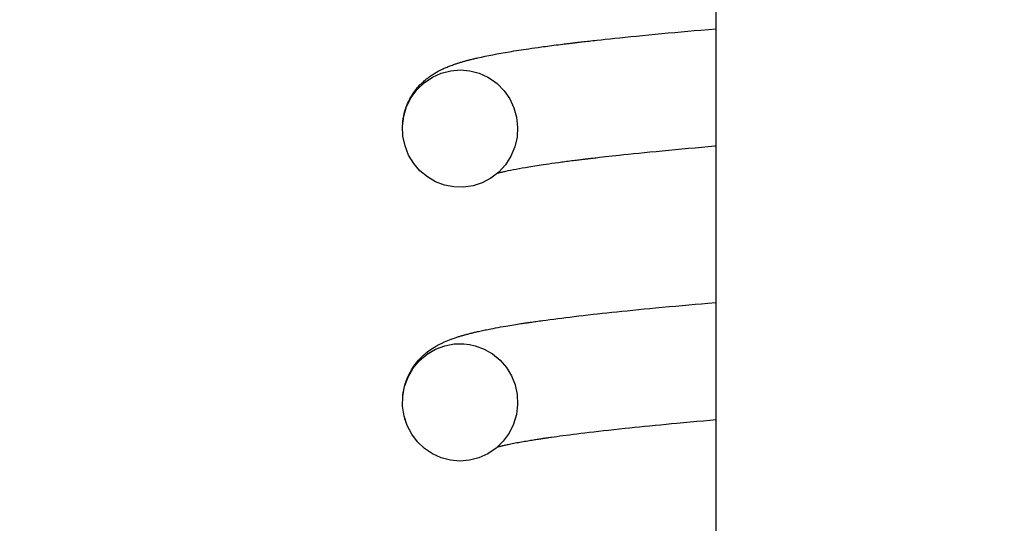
# Model space of a CAD drawing. Extents: x -169 to 7270, y -140 to 2984.
# Tile 310 of 656: x 1604.154 to 1604.827, y 972.879 to 973.223. Entities that reach past the tile are written whole.
import ezdxf

# ---------------------------------------------------------------- set-up
doc = ezdxf.new("R2010")
doc.units = 0
doc.header["$MEASUREMENT"] = 0
doc.header["$PDSIZE"] = 1
doc.layers.get('DEFPOINTS').update_dxf_attribs({"linetype": 'CONTINUOUS'})
doc.layers.add('DIM', color=3, linetype='CONTINUOUS')
doc.layers.add('SPILL-BUCKET', color=1, linetype='CONTINUOUS')
doc.styles.add('SIMPLEX', font='simplex')
doc.dimstyles.new('DIM64', dxfattribs={"dimscale": 64, "dimtxt": 0.09375, "dimasz": 0.09375, "dimexe": 0.0625, "dimexo": 0.0625, "dimgap": 0.046875, "dimtad": 1, "dimdec": 4, "dimzin": 3, "dimdsep": 46, "dimlunit": 4, "dimtxsty": 'SIMPLEX', "dimcen": 0, "dimclrd": 256, "dimclre": 256, "dimclrt": 256, "dimadec": 0, "dimazin": 0, "dimtfac": 1, "dimtdec": 4, "dimtmove": 0, "dimatfit": 3, "dimfxl": 1, "dimfrac": 2, "dimtolj": 1, "dimtzin": 0, "dimarcsym": 0})

# ---------------------------------------------------------------- blocks, each defined once
blk = doc.blocks.new('*D113')
at = {"layer": 'DEFPOINTS', "color": 0, "transparency": 16777216}
for p in [(1368.54722, 978.29596), (2031.77254, 978.01471), (1368.54722, 700.52328)]:
    blk.add_point(p, dxfattribs=at)
at = {"layer": 'DIM', "lineweight": -2, "transparency": 16777216}
for p, q in [((1368.54722, 974.29596), (1368.54722, 696.52328)), ((2031.77254, 974.01471), (2031.77254, 696.52328)), ((2025.77254, 700.52328), (1374.54722, 700.52328))]:
    blk.add_line(p, q, dxfattribs=at)
at = {"layer": 'DIM', "transparency": 16777216}
for points in [[(1374.54722, 701.52328), (1374.54722, 699.52328), (1368.54722, 700.52328)], [(2025.77254, 701.52328), (2025.77254, 699.52328), (2031.77254, 700.52328)]]:
    blk.add_solid(points, dxfattribs=at)
at = {"layer": 'DIM', "transparency": 16777216, "insert": (1700.15988, 708.09471), "char_height": 6, "attachment_point": 5, "style": 'SIMPLEX'}
blk.add_mtext('\\A1;55\'-3 1/4" (F.V. TANK SLAB)', dxfattribs=at)

msp = doc.modelspace()

# ---------------------------------------------------------------- linework, layer by layer
at = {"layer": 'SPILL-BUCKET', "color": 7, "linetype": 'Continuous'}
for p, q in [((1604.62999, 971.74672), (1604.62999, 973.25719)), ((1604.56423, 973.21108), (1604.56778, 973.21145)), ((1604.56778, 973.21145), (1604.57162, 973.21184)), ((1604.57162, 973.21184), (1604.57551, 973.21222)), ((1604.57551, 973.21222), (1604.5797, 973.21264)), ((1604.5797, 973.21264), (1604.58394, 973.21305)), ((1604.58394, 973.21305), (1604.58834, 973.21347)), ((1604.58834, 973.21347), (1604.5928, 973.21389)), ((1604.5928, 973.21389), (1604.59724, 973.21431)), ((1604.59724, 973.21431), (1604.60174, 973.21473)), ((1604.60174, 973.21473), (1604.60617, 973.21513)), ((1604.60617, 973.21513), (1604.61065, 973.21553)), ((1604.61065, 973.21553), (1604.61507, 973.21593)), ((1604.61507, 973.21593), (1604.61953, 973.21632)), ((1604.61953, 973.21632), (1604.62999, 973.21723)), ((1604.50841, 973.20446), (1604.51067, 973.20478)), ((1604.51067, 973.20478), (1604.51201, 973.20496)), ((1604.51201, 973.20496), (1604.51337, 973.20514)), ((1604.51337, 973.20514), (1604.51478, 973.20533)), ((1604.51478, 973.20533), (1604.51621, 973.20552)), ((1604.51621, 973.20552), (1604.5177, 973.20572)), ((1604.5177, 973.20572), (1604.5192, 973.20591)), ((1604.5192, 973.20591), (1604.52073, 973.20611)), ((1604.52073, 973.20611), (1604.52227, 973.20631)), ((1604.52227, 973.20631), (1604.52365, 973.20648)), ((1604.52365, 973.20648), (1604.52504, 973.20665)), ((1604.52504, 973.20665), (1604.52624, 973.2068)), ((1604.52624, 973.2068), (1604.52744, 973.20695)), ((1604.52744, 973.20695), (1604.52825, 973.20705)), ((1604.52825, 973.20705), (1604.52906, 973.20715)), ((1604.52906, 973.20715), (1604.52975, 973.20723)), ((1604.52975, 973.20723), (1604.53043, 973.20731)), ((1604.53043, 973.20731), (1604.53099, 973.20738)), ((1604.53099, 973.20738), (1604.53156, 973.20745)), ((1604.53156, 973.20745), (1604.53199, 973.2075)), ((1604.53199, 973.2075), (1604.53243, 973.20756)), ((1604.53243, 973.20756), (1604.53274, 973.20759)), ((1604.53274, 973.20759), (1604.53305, 973.20763)), ((1604.53305, 973.20763), (1604.53338, 973.20767)), ((1604.53338, 973.20767), (1604.53371, 973.20771)), ((1604.53371, 973.20771), (1604.53434, 973.20778)), ((1604.53434, 973.20778), (1604.53498, 973.20786)), ((1604.53498, 973.20786), (1604.53578, 973.20795)), ((1604.53578, 973.20795), (1604.53659, 973.20805)), ((1604.53659, 973.20805), (1604.53756, 973.20816)), ((1604.53756, 973.20816), (1604.53854, 973.20827)), ((1604.53854, 973.20827), (1604.53967, 973.2084)), ((1604.53967, 973.2084), (1604.5408, 973.20853)), ((1604.5408, 973.20853), (1604.542, 973.20867)), ((1604.542, 973.20867), (1604.54321, 973.20881)), ((1604.54321, 973.20881), (1604.54448, 973.20895)), ((1604.54448, 973.20895), (1604.54576, 973.20909)), ((1604.54576, 973.20909), (1604.54709, 973.20924)), ((1604.54709, 973.20924), (1604.54843, 973.20939)), ((1604.54843, 973.20939), (1604.55134, 973.20971)), ((1604.55134, 973.20971), (1604.55428, 973.21003)), ((1604.55428, 973.21003), (1604.55748, 973.21037)), ((1604.55748, 973.21037), (1604.56072, 973.21072)), ((1604.56072, 973.21072), (1604.56423, 973.21108)), ((1604.46716, 973.19733), (1604.46966, 973.19788)), ((1604.46966, 973.19788), (1604.47222, 973.19843)), ((1604.47222, 973.19843), (1604.47479, 973.19895)), ((1604.47479, 973.19895), (1604.47744, 973.19947)), ((1604.47744, 973.19947), (1604.48014, 973.19998)), ((1604.48014, 973.19998), (1604.48292, 973.20048)), ((1604.48292, 973.20048), (1604.48578, 973.20098)), ((1604.48578, 973.20098), (1604.48872, 973.20148)), ((1604.48872, 973.20148), (1604.49029, 973.20174)), ((1604.49029, 973.20174), (1604.49188, 973.202)), ((1604.49188, 973.202), (1604.49349, 973.20226)), ((1604.49349, 973.20226), (1604.49513, 973.20251)), ((1604.49513, 973.20251), (1604.49679, 973.20277)), ((1604.49679, 973.20277), (1604.49847, 973.20303)), ((1604.49847, 973.20303), (1604.50029, 973.2033)), ((1604.50029, 973.2033), (1604.50214, 973.20357)), ((1604.50214, 973.20357), (1604.50415, 973.20386)), ((1604.50415, 973.20386), (1604.50619, 973.20415)), ((1604.50619, 973.20415), (1604.50841, 973.20446)), ((1604.44629, 973.19106), (1604.44697, 973.19134)), ((1604.44697, 973.19134), (1604.44764, 973.19161)), ((1604.44764, 973.19161), (1604.44835, 973.19188)), ((1604.44835, 973.19188), (1604.44906, 973.19215)), ((1604.44906, 973.19215), (1604.44979, 973.19242)), ((1604.44979, 973.19242), (1604.45053, 973.19268)), ((1604.45053, 973.19268), (1604.45122, 973.19292)), ((1604.45122, 973.19292), (1604.45191, 973.19316)), ((1604.45191, 973.19316), (1604.45242, 973.19333)), ((1604.45242, 973.19333), (1604.45294, 973.19349)), ((1604.45294, 973.19349), (1604.45339, 973.19364)), ((1604.45339, 973.19364), (1604.45384, 973.19379)), ((1604.45384, 973.19379), (1604.45434, 973.19394)), ((1604.45434, 973.19394), (1604.45484, 973.1941)), ((1604.45484, 973.1941), (1604.45545, 973.19428)), ((1604.45545, 973.19428), (1604.45607, 973.19446)), ((1604.45607, 973.19446), (1604.45663, 973.19463)), ((1604.45663, 973.19463), (1604.4572, 973.1948)), ((1604.4572, 973.1948), (1604.45777, 973.19496)), ((1604.45777, 973.19496), (1604.45834, 973.19512)), ((1604.45834, 973.19512), (1604.45885, 973.19526)), ((1604.45885, 973.19526), (1604.45936, 973.1954)), ((1604.45936, 973.1954), (1604.45981, 973.19552)), ((1604.45981, 973.19552), (1604.46026, 973.19564)), ((1604.46026, 973.19564), (1604.46072, 973.19576)), ((1604.46072, 973.19576), (1604.46119, 973.19588)), ((1604.46119, 973.19588), (1604.46169, 973.19601)), ((1604.46169, 973.19601), (1604.46219, 973.19614)), ((1604.46219, 973.19614), (1604.46275, 973.19628)), ((1604.46275, 973.19628), (1604.46332, 973.19642)), ((1604.46332, 973.19642), (1604.46395, 973.19657)), ((1604.46395, 973.19657), (1604.46458, 973.19673)), ((1604.46458, 973.19673), (1604.46522, 973.19688)), ((1604.46522, 973.19688), (1604.46587, 973.19703)), ((1604.46587, 973.19703), (1604.46651, 973.19718)), ((1604.46651, 973.19718), (1604.46716, 973.19733)), ((1604.43367, 973.18407), (1604.43421, 973.18446)), ((1604.43421, 973.18446), (1604.43474, 973.18484)), ((1604.43474, 973.18484), (1604.43532, 973.18524)), ((1604.43532, 973.18524), (1604.43589, 973.18563)), ((1604.43589, 973.18563), (1604.43655, 973.18605)), ((1604.43617, 973.18416), (1604.44224, 973.18689)), ((1604.43655, 973.18605), (1604.43718, 973.18646)), ((1604.43718, 973.18646), (1604.43775, 973.1868)), ((1604.43775, 973.1868), (1604.43831, 973.18714)), ((1604.43831, 973.18714), (1604.43891, 973.18748)), ((1604.43891, 973.18748), (1604.4395, 973.18781)), ((1604.4395, 973.18781), (1604.44004, 973.18811)), ((1604.44004, 973.18811), (1604.44058, 973.1884)), ((1604.44058, 973.1884), (1604.44105, 973.18865)), ((1604.44105, 973.18865), (1604.44152, 973.18888)), ((1604.44152, 973.18888), (1604.44192, 973.18908)), ((1604.44192, 973.18908), (1604.44231, 973.18928)), ((1604.44224, 973.18689), (1604.44868, 973.18855)), ((1604.44231, 973.18928), (1604.44265, 973.18944)), ((1604.44265, 973.18944), (1604.44298, 973.1896)), ((1604.44298, 973.1896), (1604.4433, 973.18975)), ((1604.4433, 973.18975), (1604.44363, 973.1899)), ((1604.44363, 973.1899), (1604.4443, 973.19021)), ((1604.4443, 973.19021), (1604.44496, 973.1905)), ((1604.44496, 973.1905), (1604.44563, 973.19079)), ((1604.44563, 973.19079), (1604.44629, 973.19106)), ((1604.44868, 973.18855), (1604.45521, 973.18907)), ((1604.45521, 973.18907), (1604.46174, 973.18849)), ((1604.46174, 973.18849), (1604.46803, 973.18683)), ((1604.46803, 973.18683), (1604.47396, 973.18414)), ((1604.42567, 973.17566), (1604.43056, 973.18036)), ((1604.42584, 973.17673), (1604.42675, 973.17777)), ((1604.42675, 973.17777), (1604.42768, 973.17878)), ((1604.42768, 973.17878), (1604.42854, 973.17967)), ((1604.42854, 973.17967), (1604.42941, 973.1805)), ((1604.42941, 973.1805), (1604.43, 973.18105)), ((1604.43, 973.18105), (1604.43058, 973.18157)), ((1604.43056, 973.18036), (1604.43617, 973.18416)), ((1604.43058, 973.18157), (1604.43112, 973.18204)), ((1604.43112, 973.18204), (1604.43165, 973.18249)), ((1604.43165, 973.18249), (1604.43217, 973.18291)), ((1604.43217, 973.18291), (1604.43268, 973.18331)), ((1604.43268, 973.18331), (1604.43318, 973.1837)), ((1604.43318, 973.1837), (1604.43367, 973.18407)), ((1604.47396, 973.18414), (1604.47726, 973.18208)), ((1604.47726, 973.18208), (1604.48034, 973.1797)), ((1604.48034, 973.1797), (1604.48508, 973.17489)), ((1604.42141, 973.17041), (1604.42205, 973.17148)), ((1604.42162, 973.17013), (1604.42567, 973.17566)), ((1604.42205, 973.17148), (1604.42271, 973.17252)), ((1604.42271, 973.17252), (1604.42343, 973.17359)), ((1604.42343, 973.17359), (1604.42418, 973.17463)), ((1604.42418, 973.17463), (1604.425, 973.1757)), ((1604.425, 973.1757), (1604.42584, 973.17673)), ((1604.48508, 973.17489), (1604.48894, 973.16935)), ((1604.41825, 973.1636), (1604.41872, 973.16485)), ((1604.41856, 973.164), (1604.42162, 973.17013)), ((1604.41872, 973.16485), (1604.41921, 973.16603)), ((1604.41921, 973.16603), (1604.41974, 973.16719)), ((1604.41974, 973.16719), (1604.42027, 973.16829)), ((1604.42027, 973.16829), (1604.42084, 973.16937)), ((1604.42084, 973.16937), (1604.42141, 973.17041)), ((1604.48894, 973.16935), (1604.49182, 973.16325)), ((1604.41627, 973.15597), (1604.41661, 973.15781)), ((1604.41659, 973.15742), (1604.41856, 973.164)), ((1604.41661, 973.15781), (1604.41697, 973.15941)), ((1604.41697, 973.15941), (1604.41739, 973.16097)), ((1604.41739, 973.16097), (1604.41781, 973.16231)), ((1604.41781, 973.16231), (1604.41825, 973.1636)), ((1604.49182, 973.16325), (1604.49365, 973.15676)), ((1604.41574, 973.15061), (1604.41659, 973.15742)), ((1604.41586, 973.15256), (1604.41601, 973.1541)), ((1604.41601, 973.1541), (1604.41627, 973.15597)), ((1604.49365, 973.15676), (1604.49437, 973.14997)), ((1604.41604, 973.14382), (1604.41574, 973.15061)), ((1604.49437, 973.14997), (1604.49397, 973.14315)), ((1604.41746, 973.13718), (1604.41604, 973.14382)), ((1604.41679, 973.13974), (1604.41674, 973.13996)), ((1604.49397, 973.14315), (1604.49241, 973.13645)), ((1604.41993, 973.13096), (1604.41746, 973.13718)), ((1604.42338, 973.12524), (1604.41993, 973.13096)), ((1604.49241, 973.13645), (1604.48975, 973.13011)), ((1604.56381, 973.13066), (1604.56134, 973.13039)), ((1604.56696, 973.13099), (1604.56381, 973.13066)), ((1604.57016, 973.13133), (1604.56696, 973.13099)), ((1604.57362, 973.13169), (1604.57016, 973.13133)), ((1604.57713, 973.13205), (1604.57362, 973.13169)), ((1604.58092, 973.13243), (1604.57713, 973.13205)), ((1604.58476, 973.13281), (1604.58092, 973.13243)), ((1604.58889, 973.13322), (1604.58476, 973.13281)), ((1604.59308, 973.13362), (1604.58889, 973.13322)), ((1604.59755, 973.13405), (1604.59308, 973.13362)), ((1604.60208, 973.13447), (1604.59755, 973.13405)), ((1604.60657, 973.13489), (1604.60208, 973.13447)), ((1604.61112, 973.13531), (1604.60657, 973.13489)), ((1604.61561, 973.13571), (1604.61112, 973.13531)), ((1604.62015, 973.13612), (1604.61561, 973.13571)), ((1604.62462, 973.13652), (1604.62015, 973.13612)), ((1604.62914, 973.13691), (1604.62462, 973.13652)), ((1604.63, 973.13699), (1604.62914, 973.13691)), ((1604.42766, 973.12025), (1604.42338, 973.12524)), ((1604.48607, 973.12435), (1604.48146, 973.11929)), ((1604.48975, 973.13011), (1604.48607, 973.12435)), ((1604.51055, 973.12402), (1604.50907, 973.1238)), ((1604.51215, 973.12426), (1604.51055, 973.12402)), ((1604.51379, 973.1245), (1604.51215, 973.12426)), ((1604.5158, 973.12479), (1604.51379, 973.1245)), ((1604.51785, 973.12508), (1604.5158, 973.12479)), ((1604.5201, 973.12539), (1604.51785, 973.12508)), ((1604.52239, 973.12571), (1604.5201, 973.12539)), ((1604.52343, 973.12585), (1604.52239, 973.12571)), ((1604.52448, 973.12599), (1604.52343, 973.12585)), ((1604.52556, 973.12613), (1604.52448, 973.12599)), ((1604.52666, 973.12628), (1604.52556, 973.12613)), ((1604.52779, 973.12643), (1604.52666, 973.12628)), ((1604.52894, 973.12657), (1604.52779, 973.12643)), ((1604.53012, 973.12673), (1604.52894, 973.12657)), ((1604.53131, 973.12688), (1604.53012, 973.12673)), ((1604.53242, 973.12702), (1604.53131, 973.12688)), ((1604.53354, 973.12716), (1604.53242, 973.12702)), ((1604.53454, 973.12729), (1604.53354, 973.12716)), ((1604.53555, 973.12741), (1604.53454, 973.12729)), ((1604.53642, 973.12752), (1604.53555, 973.12741)), ((1604.53729, 973.12763), (1604.53642, 973.12752)), ((1604.53804, 973.12772), (1604.53729, 973.12763)), ((1604.5388, 973.12781), (1604.53804, 973.12772)), ((1604.53944, 973.12789), (1604.5388, 973.12781)), ((1604.54008, 973.12797), (1604.53944, 973.12789)), ((1604.5406, 973.12803), (1604.54008, 973.12797)), ((1604.54112, 973.12809), (1604.5406, 973.12803)), ((1604.54151, 973.12814), (1604.54112, 973.12809)), ((1604.54191, 973.12818), (1604.54151, 973.12814)), ((1604.5422, 973.12822), (1604.54191, 973.12818)), ((1604.54249, 973.12825), (1604.5422, 973.12822)), ((1604.54282, 973.12829), (1604.54249, 973.12825)), ((1604.54315, 973.12833), (1604.54282, 973.12829)), ((1604.54379, 973.12841), (1604.54315, 973.12833)), ((1604.54443, 973.12848), (1604.54379, 973.12841)), ((1604.54524, 973.12858), (1604.54443, 973.12848)), ((1604.54605, 973.12867), (1604.54524, 973.12858)), ((1604.54703, 973.12879), (1604.54605, 973.12867)), ((1604.54801, 973.1289), (1604.54703, 973.12879)), ((1604.54913, 973.12903), (1604.54801, 973.1289)), ((1604.55026, 973.12916), (1604.54913, 973.12903)), ((1604.55231, 973.12939), (1604.55026, 973.12916)), ((1604.55438, 973.12963), (1604.55231, 973.12939)), ((1604.55663, 973.12988), (1604.55438, 973.12963)), ((1604.55889, 973.13012), (1604.55663, 973.12988)), ((1604.56134, 973.13039), (1604.55889, 973.13012)), ((1604.43271, 973.11603), (1604.42766, 973.12025)), ((1604.48146, 973.11929), (1604.47613, 973.11517)), ((1604.48042, 973.11836), (1604.48033, 973.11834)), ((1604.48082, 973.11846), (1604.48042, 973.11836)), ((1604.48124, 973.11857), (1604.48082, 973.11846)), ((1604.48175, 973.1187), (1604.48124, 973.11857)), ((1604.48229, 973.11883), (1604.48175, 973.1187)), ((1604.48288, 973.11897), (1604.48229, 973.11883)), ((1604.4835, 973.11912), (1604.48288, 973.11897)), ((1604.48412, 973.11926), (1604.4835, 973.11912)), ((1604.48477, 973.11941), (1604.48412, 973.11926)), ((1604.48542, 973.11955), (1604.48477, 973.11941)), ((1604.4861, 973.1197), (1604.48542, 973.11955)), ((1604.48779, 973.12006), (1604.4861, 973.1197)), ((1604.48959, 973.12043), (1604.48779, 973.12006)), ((1604.49144, 973.1208), (1604.48959, 973.12043)), ((1604.49339, 973.12116), (1604.49144, 973.1208)), ((1604.49544, 973.12154), (1604.49339, 973.12116)), ((1604.49758, 973.12192), (1604.49544, 973.12154)), ((1604.49981, 973.12231), (1604.49758, 973.12192)), ((1604.50213, 973.12269), (1604.49981, 973.12231)), ((1604.50347, 973.12291), (1604.50213, 973.12269)), ((1604.50483, 973.12313), (1604.50347, 973.12291)), ((1604.50621, 973.12335), (1604.50483, 973.12313)), ((1604.50762, 973.12357), (1604.50621, 973.12335)), ((1604.50907, 973.1238), (1604.50762, 973.12357)), ((1604.43833, 973.11274), (1604.43271, 973.11603)), ((1604.44442, 973.11043), (1604.43833, 973.11274)), ((1604.45083, 973.10917), (1604.44442, 973.11043)), ((1604.47018, 973.11201), (1604.4639, 973.10996)), ((1604.47613, 973.11517), (1604.47018, 973.11201)), ((1604.45735, 973.109), (1604.45083, 973.10917)), ((1604.4639, 973.10996), (1604.45735, 973.109)), ((1604.62002, 973.02943), (1604.62436, 973.02981)), ((1604.62436, 973.02981), (1604.62999, 973.0303)), ((1604.55212, 973.02286), (1604.55536, 973.02321)), ((1604.55536, 973.02321), (1604.55865, 973.02356)), ((1604.55865, 973.02356), (1604.5621, 973.02392)), ((1604.5621, 973.02392), (1604.56559, 973.02429)), ((1604.56559, 973.02429), (1604.56925, 973.02466)), ((1604.56925, 973.02466), (1604.57296, 973.02504)), ((1604.57296, 973.02504), (1604.57683, 973.02542)), ((1604.57683, 973.02542), (1604.58076, 973.02581)), ((1604.58076, 973.02581), (1604.58468, 973.02619)), ((1604.58468, 973.02619), (1604.58864, 973.02657)), ((1604.58864, 973.02657), (1604.5932, 973.027)), ((1604.5932, 973.027), (1604.59783, 973.02743)), ((1604.59783, 973.02743), (1604.60232, 973.02784)), ((1604.60232, 973.02784), (1604.60686, 973.02826)), ((1604.60686, 973.02826), (1604.61127, 973.02865)), ((1604.61127, 973.02865), (1604.61572, 973.02905)), ((1604.61572, 973.02905), (1604.62002, 973.02943)), ((1604.49893, 973.01616), (1604.49962, 973.01626)), ((1604.49962, 973.01626), (1604.50021, 973.01635)), ((1604.50021, 973.01635), (1604.50081, 973.01644)), ((1604.50081, 973.01644), (1604.5013, 973.01651)), ((1604.5013, 973.01651), (1604.5018, 973.01659)), ((1604.5018, 973.01659), (1604.50252, 973.01669)), ((1604.50252, 973.01669), (1604.50325, 973.0168)), ((1604.50325, 973.0168), (1604.50413, 973.01692)), ((1604.50413, 973.01692), (1604.50502, 973.01705)), ((1604.50502, 973.01705), (1604.50603, 973.0172)), ((1604.50603, 973.0172), (1604.50705, 973.01734)), ((1604.50705, 973.01734), (1604.50813, 973.01749)), ((1604.50813, 973.01749), (1604.50921, 973.01764)), ((1604.50921, 973.01764), (1604.51035, 973.0178)), ((1604.51035, 973.0178), (1604.5115, 973.01796)), ((1604.5115, 973.01796), (1604.51394, 973.01828)), ((1604.51394, 973.01828), (1604.5164, 973.01861)), ((1604.5164, 973.01861), (1604.51911, 973.01896)), ((1604.51911, 973.01896), (1604.52186, 973.01932)), ((1604.52186, 973.01932), (1604.5245, 973.01965)), ((1604.5245, 973.01965), (1604.52719, 973.01998)), ((1604.52719, 973.01998), (1604.53006, 973.02034)), ((1604.53006, 973.02034), (1604.53297, 973.02069)), ((1604.53297, 973.02069), (1604.53607, 973.02105)), ((1604.53607, 973.02105), (1604.53923, 973.02142)), ((1604.53923, 973.02142), (1604.54258, 973.0218)), ((1604.54258, 973.0218), (1604.54598, 973.02219)), ((1604.54598, 973.02219), (1604.54903, 973.02252)), ((1604.54903, 973.02252), (1604.55212, 973.02286)), ((1604.46278, 973.00935), (1604.46336, 973.00949)), ((1604.46336, 973.00949), (1604.46388, 973.00962)), ((1604.46388, 973.00962), (1604.46441, 973.00975)), ((1604.46441, 973.00975), (1604.46499, 973.00989)), ((1604.46499, 973.00989), (1604.46557, 973.01003)), ((1604.46557, 973.01003), (1604.46625, 973.01018)), ((1604.46625, 973.01018), (1604.46693, 973.01034)), ((1604.46693, 973.01034), (1604.46771, 973.01052)), ((1604.46771, 973.01052), (1604.4685, 973.01069)), ((1604.4685, 973.01069), (1604.4694, 973.01089)), ((1604.4694, 973.01089), (1604.47031, 973.01109)), ((1604.47031, 973.01109), (1604.47128, 973.0113)), ((1604.47128, 973.0113), (1604.47225, 973.0115)), ((1604.47225, 973.0115), (1604.4732, 973.01169)), ((1604.4732, 973.01169), (1604.47415, 973.01189)), ((1604.47415, 973.01189), (1604.47507, 973.01207)), ((1604.47507, 973.01207), (1604.476, 973.01225)), ((1604.476, 973.01225), (1604.47765, 973.01258)), ((1604.47765, 973.01258), (1604.47933, 973.01289)), ((1604.47933, 973.01289), (1604.48104, 973.01321)), ((1604.48104, 973.01321), (1604.48277, 973.01352)), ((1604.48277, 973.01352), (1604.48453, 973.01383)), ((1604.48453, 973.01383), (1604.48632, 973.01414)), ((1604.48632, 973.01414), (1604.48768, 973.01437)), ((1604.48768, 973.01437), (1604.48905, 973.0146)), ((1604.48905, 973.0146), (1604.49042, 973.01482)), ((1604.49042, 973.01482), (1604.49182, 973.01505)), ((1604.49182, 973.01505), (1604.49309, 973.01525)), ((1604.49309, 973.01525), (1604.49438, 973.01546)), ((1604.49438, 973.01546), (1604.49551, 973.01564)), ((1604.49551, 973.01564), (1604.49666, 973.01581)), ((1604.49666, 973.01581), (1604.49744, 973.01593)), ((1604.49744, 973.01593), (1604.49824, 973.01606)), ((1604.49824, 973.01606), (1604.49893, 973.01616)), ((1604.44278, 973.00257), (1604.44329, 973.00281)), ((1604.44329, 973.00281), (1604.44381, 973.00305)), ((1604.44381, 973.00305), (1604.44434, 973.00329)), ((1604.44434, 973.00329), (1604.44549, 973.00379)), ((1604.44549, 973.00379), (1604.44662, 973.00426)), ((1604.44662, 973.00426), (1604.44785, 973.00476)), ((1604.44785, 973.00476), (1604.44908, 973.00522)), ((1604.44908, 973.00522), (1604.45039, 973.0057)), ((1604.45039, 973.0057), (1604.4517, 973.00615)), ((1604.4517, 973.00615), (1604.45229, 973.00635)), ((1604.45229, 973.00635), (1604.45288, 973.00654)), ((1604.45288, 973.00654), (1604.45348, 973.00674)), ((1604.45348, 973.00674), (1604.45407, 973.00692)), ((1604.45407, 973.00692), (1604.45462, 973.00709)), ((1604.45462, 973.00709), (1604.45516, 973.00726)), ((1604.45516, 973.00726), (1604.45564, 973.0074)), ((1604.45564, 973.0074), (1604.45612, 973.00755)), ((1604.45612, 973.00755), (1604.45654, 973.00767)), ((1604.45654, 973.00767), (1604.45695, 973.00779)), ((1604.45695, 973.00779), (1604.45733, 973.0079)), ((1604.45733, 973.0079), (1604.4577, 973.008)), ((1604.4577, 973.008), (1604.45813, 973.00812)), ((1604.45813, 973.00812), (1604.45856, 973.00824)), ((1604.45856, 973.00824), (1604.45911, 973.00839)), ((1604.45911, 973.00839), (1604.45966, 973.00855)), ((1604.45966, 973.00855), (1604.4603, 973.00871)), ((1604.4603, 973.00871), (1604.46094, 973.00888)), ((1604.46094, 973.00888), (1604.46157, 973.00904)), ((1604.46157, 973.00904), (1604.4622, 973.00921)), ((1604.4622, 973.00921), (1604.46278, 973.00935)), ((1604.43196, 972.99581), (1604.43247, 972.99621)), ((1604.43247, 972.99621), (1604.43308, 972.99669)), ((1604.43255, 972.99494), (1604.43832, 972.99833)), ((1604.43308, 972.99669), (1604.43368, 972.99715)), ((1604.43368, 972.99715), (1604.4347, 972.99788)), ((1604.4347, 972.99788), (1604.43573, 972.99858)), ((1604.43573, 972.99858), (1604.43664, 972.99918)), ((1604.43664, 972.99918), (1604.43753, 972.99973)), ((1604.43753, 972.99973), (1604.43824, 973.00016)), ((1604.43824, 973.00016), (1604.43893, 973.00056)), ((1604.43832, 972.99833), (1604.44458, 973.0007)), ((1604.43893, 973.00056), (1604.43955, 973.00091)), ((1604.43955, 973.00091), (1604.44016, 973.00124)), ((1604.44016, 973.00124), (1604.44071, 973.00153)), ((1604.44071, 973.00153), (1604.44125, 973.00181)), ((1604.44125, 973.00181), (1604.44176, 973.00207)), ((1604.44176, 973.00207), (1604.44226, 973.00232)), ((1604.44226, 973.00232), (1604.44278, 973.00257)), ((1604.44458, 973.0007), (1604.45105, 973.00193)), ((1604.45105, 973.00193), (1604.45763, 973.00206)), ((1604.45763, 973.00206), (1604.46155, 973.00159)), ((1604.46155, 973.00159), (1604.4654, 973.00073)), ((1604.4654, 973.00073), (1604.47158, 972.99843)), ((1604.47158, 972.99843), (1604.4773, 972.99512)), ((1604.423, 972.98532), (1604.42736, 972.99054)), ((1604.42494, 972.98869), (1604.42574, 972.98967)), ((1604.42574, 972.98967), (1604.42673, 972.99082)), ((1604.42673, 972.99082), (1604.42775, 972.99192)), ((1604.42736, 972.99054), (1604.43255, 972.99494)), ((1604.42775, 972.99192), (1604.4288, 972.99299)), ((1604.4288, 972.99299), (1604.42985, 972.99398)), ((1604.42985, 972.99398), (1604.43024, 972.99434)), ((1604.43024, 972.99434), (1604.43062, 972.99467)), ((1604.43062, 972.99467), (1604.43104, 972.99504)), ((1604.43104, 972.99504), (1604.43146, 972.99539)), ((1604.43146, 972.99539), (1604.43196, 972.99581)), ((1604.4773, 972.99512), (1604.48237, 972.9909)), ((1604.48237, 972.9909), (1604.48667, 972.9859)), ((1604.41956, 972.97937), (1604.423, 972.98532)), ((1604.42025, 972.98131), (1604.42111, 972.98294)), ((1604.42111, 972.98294), (1604.42191, 972.98432)), ((1604.42191, 972.98432), (1604.42272, 972.98561)), ((1604.42272, 972.98561), (1604.42344, 972.98667)), ((1604.42344, 972.98667), (1604.42417, 972.98768)), ((1604.42417, 972.98768), (1604.42494, 972.98869)), ((1604.48667, 972.9859), (1604.49013, 972.98019)), ((1604.41718, 972.97293), (1604.41956, 972.97937)), ((1604.41793, 972.97575), (1604.41828, 972.97674)), ((1604.41828, 972.97674), (1604.41864, 972.9777)), ((1604.41864, 972.9777), (1604.41903, 972.97867)), ((1604.41903, 972.97867), (1604.41944, 972.9796)), ((1604.41944, 972.9796), (1604.42025, 972.98131)), ((1604.49013, 972.98019), (1604.49261, 972.97398)), ((1604.41592, 972.9662), (1604.41718, 972.97293)), ((1604.41618, 972.96847), (1604.41637, 972.96964)), ((1604.41637, 972.96964), (1604.41656, 972.97066)), ((1604.41656, 972.97066), (1604.41678, 972.97167)), ((1604.41678, 972.97167), (1604.41704, 972.97273)), ((1604.41704, 972.97273), (1604.41732, 972.97378)), ((1604.41732, 972.97378), (1604.41762, 972.97478)), ((1604.41762, 972.97478), (1604.41793, 972.97575)), ((1604.49261, 972.97398), (1604.49404, 972.96734)), ((1604.4158, 972.95935), (1604.41592, 972.9662)), ((1604.41592, 972.96638), (1604.41602, 972.96729)), ((1604.41602, 972.96729), (1604.41618, 972.96847)), ((1604.49404, 972.96734), (1604.49436, 972.96055)), ((1604.41681, 972.95266), (1604.4158, 972.95935)), ((1604.49436, 972.96055), (1604.49353, 972.95373)), ((1604.41891, 972.94623), (1604.41681, 972.95266)), ((1604.41731, 972.95082), (1604.41717, 972.95133)), ((1604.41744, 972.95035), (1604.41731, 972.95082)), ((1604.41756, 972.94993), (1604.41744, 972.95035)), ((1604.49353, 972.95373), (1604.49157, 972.94715)), ((1604.62126, 972.94929), (1604.61673, 972.94888)), ((1604.63, 972.95006), (1604.62126, 972.94929)), ((1604.422, 972.94034), (1604.41891, 972.94623)), ((1604.49157, 972.94715), (1604.48852, 972.941)), ((1604.55295, 972.94253), (1604.54963, 972.94215)), ((1604.55647, 972.94292), (1604.55295, 972.94253)), ((1604.56006, 972.94332), (1604.55647, 972.94292)), ((1604.56388, 972.94373), (1604.56006, 972.94332)), ((1604.56777, 972.94414), (1604.56388, 972.94373)), ((1604.57099, 972.94448), (1604.56777, 972.94414)), ((1604.57425, 972.94482), (1604.57099, 972.94448)), ((1604.57767, 972.94516), (1604.57425, 972.94482)), ((1604.58113, 972.94551), (1604.57767, 972.94516)), ((1604.58474, 972.94587), (1604.58113, 972.94551)), ((1604.5884, 972.94623), (1604.58474, 972.94587)), ((1604.59206, 972.94659), (1604.5884, 972.94623)), ((1604.59577, 972.94694), (1604.59206, 972.94659)), ((1604.5994, 972.94729), (1604.59577, 972.94694)), ((1604.60307, 972.94763), (1604.5994, 972.94729)), ((1604.60763, 972.94805), (1604.60307, 972.94763)), ((1604.61225, 972.94848), (1604.60763, 972.94805)), ((1604.61673, 972.94888), (1604.61225, 972.94848)), ((1604.42601, 972.93504), (1604.422, 972.94034)), ((1604.48852, 972.941), (1604.48447, 972.93546)), ((1604.5013, 972.93562), (1604.50021, 972.93544)), ((1604.50227, 972.93578), (1604.5013, 972.93562)), ((1604.50325, 972.93594), (1604.50227, 972.93578)), ((1604.5042, 972.9361), (1604.50325, 972.93594)), ((1604.50516, 972.93625), (1604.5042, 972.9361)), ((1604.50603, 972.93639), (1604.50516, 972.93625)), ((1604.50692, 972.93653), (1604.50603, 972.93639)), ((1604.50772, 972.93665), (1604.50692, 972.93653)), ((1604.50853, 972.93678), (1604.50772, 972.93665)), ((1604.50925, 972.93689), (1604.50853, 972.93678)), ((1604.50998, 972.937), (1604.50925, 972.93689)), ((1604.51064, 972.9371), (1604.50998, 972.937)), ((1604.51132, 972.9372), (1604.51064, 972.9371)), ((1604.51189, 972.93729), (1604.51132, 972.9372)), ((1604.51246, 972.93737), (1604.51189, 972.93729)), ((1604.51296, 972.93744), (1604.51246, 972.93737)), ((1604.51346, 972.93752), (1604.51296, 972.93744)), ((1604.51404, 972.9376), (1604.51346, 972.93752)), ((1604.51463, 972.93768), (1604.51404, 972.9376)), ((1604.51532, 972.93778), (1604.51463, 972.93768)), ((1604.51602, 972.93789), (1604.51532, 972.93778)), ((1604.51681, 972.938), (1604.51602, 972.93789)), ((1604.51761, 972.93811), (1604.51681, 972.938)), ((1604.51941, 972.93836), (1604.51761, 972.93811)), ((1604.52125, 972.93862), (1604.51941, 972.93836)), ((1604.52326, 972.93889), (1604.52125, 972.93862)), ((1604.52531, 972.93917), (1604.52326, 972.93889)), ((1604.52755, 972.93946), (1604.52531, 972.93917)), ((1604.52983, 972.93976), (1604.52755, 972.93946)), ((1604.5323, 972.94007), (1604.52983, 972.93976)), ((1604.53481, 972.94039), (1604.5323, 972.94007)), ((1604.53755, 972.94072), (1604.53481, 972.94039)), ((1604.54035, 972.94106), (1604.53755, 972.94072)), ((1604.54334, 972.94142), (1604.54035, 972.94106)), ((1604.54638, 972.94178), (1604.54334, 972.94142)), ((1604.54963, 972.94215), (1604.54638, 972.94178)), ((1604.43078, 972.93055), (1604.42601, 972.93504)), ((1604.43622, 972.92689), (1604.43078, 972.93055)), ((1604.4796, 972.93075), (1604.474, 972.92694)), ((1604.48447, 972.93546), (1604.4796, 972.93075)), ((1604.48089, 972.93155), (1604.48034, 972.93141)), ((1604.48135, 972.93166), (1604.48089, 972.93155)), ((1604.48182, 972.93178), (1604.48135, 972.93166)), ((1604.48225, 972.93189), (1604.48182, 972.93178)), ((1604.4827, 972.932), (1604.48225, 972.93189)), ((1604.48314, 972.9321), (1604.4827, 972.932)), ((1604.48359, 972.9322), (1604.48314, 972.9321)), ((1604.48407, 972.93231), (1604.48359, 972.9322)), ((1604.48457, 972.93243), (1604.48407, 972.93231)), ((1604.48511, 972.93255), (1604.48457, 972.93243)), ((1604.48567, 972.93267), (1604.48511, 972.93255)), ((1604.48639, 972.93283), (1604.48567, 972.93267)), ((1604.48713, 972.93299), (1604.48639, 972.93283)), ((1604.48796, 972.93316), (1604.48713, 972.93299)), ((1604.48882, 972.93334), (1604.48796, 972.93316)), ((1604.48977, 972.93353), (1604.48882, 972.93334)), ((1604.49075, 972.93373), (1604.48977, 972.93353)), ((1604.49176, 972.93392), (1604.49075, 972.93373)), ((1604.49279, 972.93412), (1604.49176, 972.93392)), ((1604.49382, 972.93431), (1604.49279, 972.93412)), ((1604.49488, 972.9345), (1604.49382, 972.93431)), ((1604.49592, 972.93469), (1604.49488, 972.9345)), ((1604.49699, 972.93488), (1604.49592, 972.93469)), ((1604.49806, 972.93507), (1604.49699, 972.93488)), ((1604.49914, 972.93526), (1604.49806, 972.93507)), ((1604.50021, 972.93544), (1604.49914, 972.93526)), ((1604.44215, 972.92422), (1604.43622, 972.92689)), ((1604.44845, 972.92257), (1604.44215, 972.92422)), ((1604.45497, 972.922), (1604.44845, 972.92257)), ((1604.4615, 972.92254), (1604.45497, 972.922)), ((1604.46794, 972.92421), (1604.4615, 972.92254)), ((1604.474, 972.92694), (1604.46794, 972.92421))]:
    msp.add_line(p, q, dxfattribs=at)

# ---------------------------------------------------------------- dimensions: what is measured, and where the dimension line sits
at = {"layer": 'DIM'}
dim = msp.add_linear_dim(base=(1368.54722, 700.52328), p1=(2031.77254, 978.01471), p2=(1368.54722, 978.29596), angle=180, text='<> (F.V. TANK SLAB)', dimstyle='DIM64', dxfattribs=at)
dim.commit()
dim.dimension.update_dxf_attribs({"geometry": '*D113', "text_midpoint": (1700.15988, 708.09471)})

doc.saveas('drawing.dxf')
